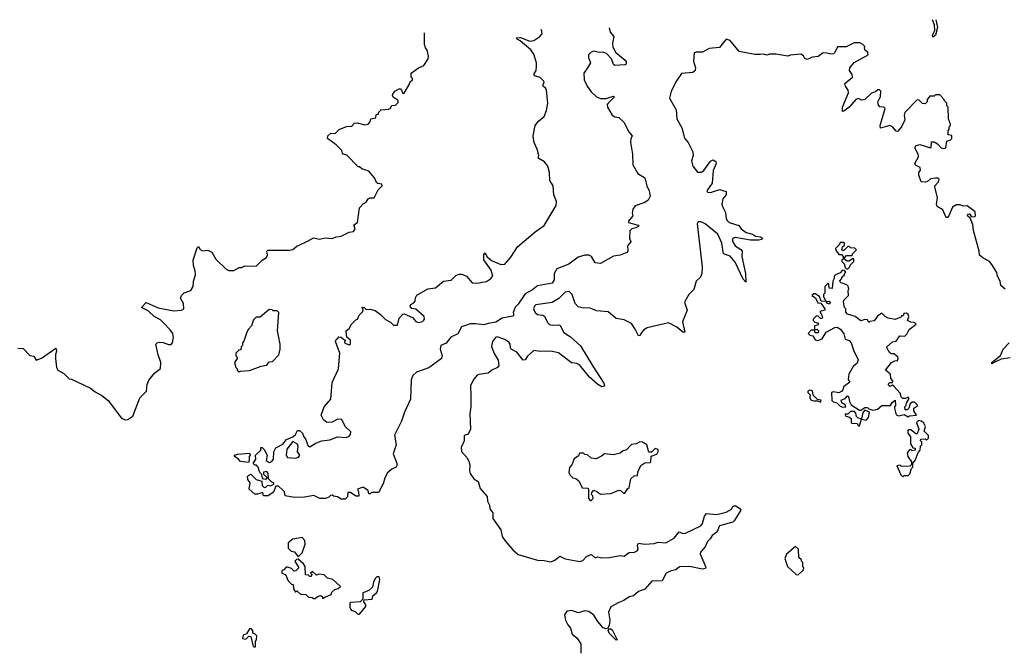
# Model space of a CAD drawing. Extents: x 2494118 to 2687960, y 757339 to 915227.
# Tile 335 of 364: x 2621728 to 2629250, y 909350 to 914154. Entities that reach past the tile are written whole.
import ezdxf

# ---------------------------------------------------------------- set-up
doc = ezdxf.new("R2010")
doc.units = 0

msp = doc.modelspace()

# ---------------------------------------------------------------- linework, layer by layer
at = {"layer": '0CON20XD'}
for points in [[(2628726.1, 914153.8), (2628738.9, 914095), (2628725.6, 914035), (2628705, 914020.8), (2628700.9, 914035), (2628718.3, 914071.7), (2628716.2, 914115), (2628702.5, 914153.1)], [(2626231.7, 914092.7), (2626238.4, 914058.4), (2626267.1, 914025), (2626255.6, 913975), (2626258.9, 913945), (2626282.4, 913902.4), (2626354, 913845), (2626361.2, 913835), (2626362.5, 913815), (2626350.7, 913809.3), (2626275, 913803.8), (2626265, 913812.5), (2626248.6, 913855), (2626210, 913895), (2626185, 913905.8), (2626155, 913904.2), (2626115, 913913.3), (2626095, 913904.6), (2626074.6, 913885), (2626073.2, 913865), (2626089.2, 913825), (2626065, 913785.8), (2626038.2, 913745), (2626040, 913695), (2626062.5, 913645), (2626093.1, 913603.1), (2626134.7, 913564.7), (2626165, 913550.8), (2626205, 913550.4), (2626265, 913570), (2626272.5, 913565), (2626223.1, 913515), (2626217.1, 913505), (2626218, 913485), (2626254, 913425), (2626275, 913411.2), (2626305, 913406), (2626345, 913369.2), (2626378.3, 913298.3), (2626408, 913265), (2626396.5, 913243.5), (2626393.4, 913216.6), (2626409.7, 913125), (2626413.4, 913043.4), (2626449.2, 912979.2), (2626503.8, 912945), (2626518.9, 912885), (2626537.9, 912845), (2626544.5, 912805), (2626529.1, 912775), (2626505, 912757.9), (2626429.3, 912730.7), (2626411.2, 912705), (2626406.7, 912675), (2626412.5, 912655), (2626380, 912615), (2626380, 912605), (2626453, 912583), (2626457.5, 912575), (2626433.9, 912563.9), (2626405, 912556.7), (2626389.5, 912540.5), (2626386, 912485), (2626395.8, 912455), (2626371.2, 912425), (2626373.8, 912385), (2626366.4, 912373.6), (2626315, 912353.5), (2626265, 912345.5), (2626165, 912290.4), (2626124.6, 912294.6), (2626095.6, 912345), (2626075, 912354.6), (2626045, 912354), (2625995, 912340), (2625922.2, 912285), (2625831.2, 912248.8), (2625811.2, 912215), (2625810.9, 912165), (2625795, 912140.4), (2625685, 912120.7), (2625645, 912089.7), (2625590.4, 912059.6), (2625535, 911980.6), (2625512.2, 911957.8), (2625497.5, 911915), (2625502.5, 911895), (2625495, 911887.5), (2625415, 911872.7), (2625365, 911841.9), (2625306.7, 911833.3), (2625275, 911820.9), (2625211.4, 911828.6), (2625171.4, 911828.6), (2625104.3, 911805.7), (2625075, 911753.8), (2625022.7, 911727.3), (2624985, 911682), (2624945.7, 911664.3), (2624939.5, 911635), (2624954.5, 911585), (2624950, 911565), (2624855, 911493.1), (2624759.3, 911460.7), (2624731.2, 911435), (2624718.3, 911401.7), (2624714.2, 911255), (2624666.9, 911155), (2624645.6, 911085), (2624590.7, 910979.3), (2624603.8, 910905), (2624581.2, 910835), (2624610, 910765), (2624608.8, 910745), (2624603.3, 910735), (2624570.8, 910719.2), (2624538.8, 910691.2), (2624518.3, 910651.7), (2624505, 910607.5), (2624468.3, 910541.7), (2624415, 910540), (2624405, 910530), (2624395, 910530), (2624390, 910555), (2624355, 910580), (2624345, 910580), (2624310, 910565), (2624317.5, 910545), (2624318.3, 910511.7), (2624295, 910513.3), (2624255, 910540), (2624235, 910540), (2624231.7, 910508.3), (2624215, 910490), (2624185, 910490), (2624157, 910507), (2624125, 910512.5), (2624115, 910520), (2624101.7, 910518.3), (2624090, 910505), (2624063.6, 910493.6), (2624020, 910495), (2623975, 910518.8), (2623905, 910504), (2623825, 910501.2), (2623757.5, 910515), (2623750, 910545), (2623739.5, 910559.5), (2623705, 910590), (2623685, 910590), (2623666.1, 910543.9), (2623625.8, 910514.2), (2623590, 910515), (2623585, 910540), (2623545, 910527.5), (2623525, 910527.5), (2623480, 910565), (2623490, 910615), (2623470.7, 910640.7), (2623468.3, 910661.7), (2623475, 910670), (2623495, 910680), (2623535, 910640), (2623578.3, 910628.3), (2623580, 910595), (2623595, 910580), (2623608.3, 910581.7), (2623623, 910597), (2623645, 910592.5), (2623670, 910605), (2623670, 910615), (2623655, 910620), (2623630, 910645), (2623627, 910687), (2623615, 910700), (2623590, 910695), (2623591.7, 910681.7), (2623620, 910655), (2623605, 910640), (2623591.7, 910641.7), (2623583, 910653), (2623578.3, 910678.3), (2623563, 910693), (2623550, 910735), (2623538.3, 910748.3), (2623525, 910750), (2623511.7, 910761.7), (2623532.5, 910795), (2623530, 910825), (2623570, 910865), (2623570, 910885), (2623580, 910885), (2623595, 910870), (2623617.5, 910825), (2623610, 910785), (2623635, 910770), (2623655, 910777.5), (2623667.5, 910795), (2623669.5, 910850.5), (2623685, 910881.2), (2623739.3, 910910.7), (2623767.5, 910945), (2623815, 910966.7), (2623836.2, 910983.8), (2623850, 911015), (2623865, 911013.3), (2623888.8, 910995), (2623900, 910965), (2623915, 910946.7), (2623930, 910900), (2623945, 910888.8), (2623986.2, 910915), (2624034.7, 910935.3), (2624097.6, 910942.4), (2624155, 910966.5), (2624225, 910961.4), (2624245, 910971.4), (2624255.7, 910985), (2624256.7, 911005), (2624214.4, 911045), (2624189.4, 911099.4), (2624155, 911101.4), (2624115, 911078.6), (2624075, 911075.8), (2624049.2, 911095), (2624032.4, 911132.4), (2624055, 911195.8), (2624105.5, 911254.5), (2624115, 911382.5), (2624163.1, 911485), (2624174.3, 911605), (2624140, 911695), (2624145, 911710), (2624159.3, 911720.7), (2624165, 911730), (2624185, 911727.5), (2624205, 911710), (2624218.3, 911708.3), (2624210, 911695), (2624211.7, 911681.7), (2624245, 911670), (2624255, 911677.5), (2624256.2, 911705), (2624228.3, 911728.3), (2624222.5, 911775), (2624246.4, 911793.6), (2624263.9, 911826.1), (2624295, 911860), (2624310, 911865), (2624322.5, 911895), (2624350, 911925), (2624351.7, 911941.7), (2624343, 911957), (2624360, 911955), (2624375, 911940), (2624405, 911942.5), (2624445, 911930.8), (2624485, 911902), (2624522, 911862), (2624561.3, 911841.3), (2624585, 911818.8), (2624615, 911820), (2624625.9, 911874.1), (2624655, 911903.8), (2624664.3, 911905.7), (2624728.6, 911878.6), (2624755, 911846.7), (2624775, 911840), (2624805, 911847.5), (2624815, 911857.5), (2624820, 911865), (2624817.5, 911885), (2624755, 911942.5), (2624725, 911946.7), (2624713.3, 911955), (2624711.2, 911965), (2624715, 911976.2), (2624740, 911990), (2624748.3, 912001.7), (2624750.7, 912029.3), (2624761.4, 912048.6), (2624845, 912096.2), (2624905.7, 912104.3), (2624965.6, 912154.4), (2625025, 912163.1), (2625060.7, 912199.3), (2625085, 912209.6), (2625105, 912209.2), (2625142.5, 912195), (2625185, 912142.2), (2625220.3, 912139.7), (2625295, 912152.5), (2625325, 912172.9), (2625343.1, 912195), (2625330.3, 912240.3), (2625275, 912317.5), (2625275, 912360), (2625285, 912372.5), (2625296, 912345), (2625332.7, 912312.7), (2625405, 912282.2), (2625435, 912286.4), (2625480.7, 912339.3), (2625532.1, 912417.9), (2625665, 912531.5), (2625735, 912580.5), (2625826.1, 912733.9), (2625829.1, 912765), (2625809.2, 912815), (2625803.5, 912885), (2625778.8, 912925), (2625776.1, 912985), (2625761.8, 913035), (2625737.6, 913067.6), (2625690, 913095), (2625693.8, 913115), (2625682.1, 913165), (2625657.5, 913215), (2625652.9, 913242.9), (2625650.8, 913265), (2625665.6, 913345), (2625690.9, 913379.1), (2625735, 913414.3), (2625751.4, 913458.6), (2625763.9, 913515), (2625751.8, 913615), (2625747.3, 913627.3), (2625726.2, 913645), (2625724, 913655), (2625735.8, 913675), (2625731.9, 913685), (2625705, 913712.5), (2625663.3, 913725), (2625656, 913735), (2625673.3, 913765), (2625677.1, 913795), (2625675.5, 913825), (2625655, 913891.4), (2625632.2, 913922.3), (2625552.2, 913992.2), (2625528, 914005), (2625522.5, 914015), (2625555, 914017.3), (2625625, 913989.5), (2625655, 913993.5), (2625702.9, 914025), (2625720.6, 914045), (2625717.8, 914065), (2625711.3, 914078.5)], [(2623912.5, 912452.5), (2623975, 912486.7), (2624015, 912476.7), (2624065, 912486.7), (2624115, 912481.2), (2624145, 912493.8), (2624185, 912500), (2624245, 912528.8), (2624277.5, 912535), (2624290, 912555), (2624280, 912585), (2624310, 912605), (2624323, 912717), (2624355, 912750), (2624375, 912760), (2624390, 912785), (2624405, 912792.5), (2624435, 912792.5), (2624466.4, 912853.6), (2624496.7, 912885), (2624495, 912897.5), (2624463, 912903), (2624455, 912910), (2624437.5, 912945), (2624396.4, 912996.4), (2624343, 913013), (2624325, 913030), (2624315, 913030), (2624228.3, 913118.3), (2624200, 913125), (2624193, 913133), (2624190, 913155), (2624146.4, 913196.4), (2624080, 913245), (2624082.5, 913265), (2624105, 913287.5), (2624137, 913283), (2624170, 913315), (2624223.6, 913336.4), (2624265, 913340), (2624286.1, 913363.9), (2624306.2, 913366.2), (2624365, 913350), (2624390, 913355), (2624406.7, 913373.3), (2624410, 913395), (2624450, 913405), (2624451.7, 913428.3), (2624468.3, 913431.7), (2624470, 913445), (2624490, 913465), (2624545, 913470), (2624557.5, 913475), (2624571.7, 913498.3), (2624599.3, 913500.7), (2624618.3, 913521.7), (2624620, 913535), (2624582, 913562), (2624576.7, 913575), (2624580, 913585), (2624595, 913606.7), (2624626.4, 913626.4), (2624636.2, 913626.2), (2624646.1, 913616.1), (2624655, 913590), (2624665, 913592.5), (2624707.5, 913665), (2624711.7, 913678.3), (2624730, 913695), (2624730, 913705), (2624720, 913715), (2624720, 913745), (2624773.9, 913786.1), (2624816.4, 913803.6), (2624847.5, 913855), (2624850, 913875), (2624841.7, 913921.7), (2624828.3, 913938.3), (2624820, 913965), (2624820, 914052.2)], [(2629257.5, 912095), (2629223, 912123), (2629217.5, 912155), (2629197.5, 912195), (2629191.7, 912221.7), (2629153.6, 912283.6), (2629136.4, 912306.4), (2629085, 912333.3), (2629060, 912355), (2629058.8, 912385), (2629013.9, 912543.9), (2629009.3, 912589.3), (2628988.3, 912638.3), (2628970, 912655), (2628971.7, 912668.3), (2628985, 912670), (2628998.3, 912648.3), (2629025, 912650), (2629030, 912655), (2629027.5, 912685), (2628965, 912732.5), (2628935, 912727.5), (2628911.7, 912738.3), (2628885, 912740), (2628855, 912720), (2628825.8, 912654.2), (2628815, 912643.3), (2628805, 912642.5), (2628780.6, 912700.6), (2628735.8, 912725.8), (2628732.5, 912745), (2628740.6, 912795), (2628718, 912875), (2628720, 912885), (2628746.7, 912915), (2628752.5, 912935), (2628745, 912942.5), (2628725, 912943.8), (2628685, 912937.5), (2628662.9, 912917.1), (2628645, 912911.4), (2628614.2, 912914.2), (2628596.7, 912965), (2628597.5, 912985), (2628608.8, 913005), (2628606.7, 913025), (2628572.7, 913042.7), (2628566, 913055), (2628594, 913105), (2628591.2, 913125), (2628567.5, 913175), (2628577, 913193), (2628605, 913201.2), (2628686.2, 913173.8), (2628691.7, 913178.3), (2628695, 913220), (2628715, 913220), (2628740, 913205), (2628767.5, 913175), (2628785, 913168.8), (2628802.5, 913175), (2628810, 913225), (2628837, 913233), (2628850, 913245), (2628848.3, 913268.3), (2628820, 913275), (2628820, 913305), (2628830, 913315), (2628830, 913335), (2628840, 913345), (2628840, 913355), (2628822.5, 913395), (2628820, 913485), (2628810, 913495), (2628810, 913515), (2628790, 913535), (2628790, 913545), (2628758.3, 913578.3), (2628725, 913580), (2628715, 913570), (2628681.7, 913568.3), (2628660, 913545), (2628660, 913525), (2628645, 913510), (2628625, 913512.5), (2628599.3, 913539.3), (2628585, 913542.5), (2628488.8, 913445), (2628484.2, 913425), (2628490.5, 913389.5), (2628465.7, 913334.3), (2628435, 913300), (2628422.7, 913302.7), (2628396.2, 913335), (2628375, 913345.7), (2628303.3, 913325), (2628302.9, 913345), (2628338.8, 913475), (2628330, 913485), (2628298.8, 913488.8), (2628289.5, 913499.5), (2628283.8, 913525), (2628292.5, 913542.5), (2628303.3, 913565), (2628306.7, 913606.7), (2628297, 913617), (2628285, 913617.5), (2628265, 913602.5), (2628235, 913592.5), (2628185, 913543.8), (2628159.3, 913539.3), (2628135, 913551.2), (2628115, 913544.2), (2628065, 913485.6), (2628025, 913454.2), (2628012.7, 913452.7), (2628014.4, 913485), (2628060.5, 913595), (2628057.8, 913615), (2628036, 913645), (2628031.2, 913665), (2628090, 913715), (2628088.8, 913735), (2628066.7, 913765), (2628068.8, 913785), (2628102.7, 913827.3), (2628210, 913885), (2628207.5, 913905), (2628188.3, 913918.3), (2628182.5, 913935), (2628185, 913950), (2628170, 913965), (2628145.8, 913975.8), (2628103.9, 913976.1), (2628043, 913947), (2627975, 913947.5), (2627956.1, 913903.9), (2627945, 913893.3), (2627925, 913890), (2627895, 913899.2), (2627865, 913900), (2627828, 913872), (2627785, 913866.2), (2627745, 913848.8), (2627726.1, 913856.1), (2627715, 913876.7), (2627695, 913890), (2627615, 913883.3), (2627595, 913873.8), (2627505, 913891.2), (2627455, 913890), (2627435, 913883.8), (2627410.7, 913890.7), (2627385, 913888.8), (2627345, 913886.7), (2627225, 913910), (2627156.7, 913995), (2627125, 914003.8), (2627075, 913940), (2626995, 913934), (2626945, 913906.7), (2626895, 913906.7), (2626880.7, 913899.3), (2626876.4, 913836.4), (2626890, 913785), (2626887.5, 913765), (2626869.3, 913750.7), (2626785, 913742.5), (2626741.5, 913678.5), (2626703.9, 913605), (2626692.7, 913555), (2626742.9, 913465), (2626747.9, 913395), (2626786.7, 913326.7), (2626807.6, 913247.6), (2626834, 913215), (2626871.2, 913145), (2626873.8, 913115), (2626860, 913075), (2626870, 913035), (2626905, 912988.8), (2626935, 912988.1), (2626955, 913001.4), (2627005, 913072.5), (2627025, 913083.1), (2627045, 913070), (2627047.8, 913055), (2627025, 913002.5), (2627018, 912905), (2626976.7, 912845), (2626982.5, 912835), (2627005, 912832), (2627075, 912855.6), (2627125, 912840), (2627125.4, 912815), (2627100.5, 912785), (2627092.9, 912742.9), (2627096.2, 912725), (2627120.3, 912680.3), (2627125.7, 912635.7), (2627135.5, 912615.5), (2627148.8, 912605), (2627221.5, 912581.5), (2627238.9, 912555), (2627278.3, 912528.3), (2627325.1, 912515.1), (2627348.8, 912498.8), (2627386.7, 912495), (2627404, 912485), (2627398, 912475), (2627375, 912469.1), (2627311.4, 912468.6), (2627195, 912489.6), (2627177.5, 912485), (2627171.8, 912475), (2627175.4, 912455), (2627195, 912426.5), (2627237.8, 912397.8), (2627247.1, 912385), (2627245.4, 912345), (2627272.9, 912215), (2627275, 912148.8), (2627255, 912172), (2627195, 912301.8), (2627155, 912346.2), (2627105.3, 912365.3), (2627092.9, 912445), (2627061.5, 912515), (2626965, 912593.1), (2626935, 912609.6), (2626910.7, 912609.3), (2626902.5, 912595), (2626942, 912265), (2626940, 912215), (2626930, 912185), (2626896.7, 912155), (2626878.3, 912091.7), (2626840, 912055), (2626806.2, 911995), (2626826.2, 911935), (2626791.1, 911845), (2626810, 911765), (2626795, 911766.2), (2626749.2, 911805), (2626685, 911838), (2626521.2, 911798.8), (2626495.8, 911784.2), (2626482, 911765), (2626465, 911740), (2626455, 911736.7), (2626430, 911790), (2626401.7, 911831.7), (2626345, 911861.1), (2626285, 911869.2), (2626225, 911922.5), (2626135, 911930), (2626085, 911950.5), (2626025, 911951.5), (2625995, 911958.9), (2625972.5, 911985), (2625948.9, 912055), (2625925, 912075.5), (2625895, 912072.7), (2625847, 912023), (2625795, 911992.9), (2625671.2, 911975), (2625660, 911965), (2625652.5, 911945), (2625666, 911915), (2625685, 911901.4), (2625725, 911895.6), (2625737.3, 911887.3), (2625759.8, 911839.8), (2625774.6, 911824.6), (2625795, 911819.5), (2625845, 911822.7), (2625857.1, 911817.1), (2625885, 911762.9), (2625935, 911730.8), (2626011.3, 911661.3), (2626106.2, 911506.2), (2626191.5, 911375), (2626195.5, 911354.5), (2626175, 911348.8), (2626145, 911365.4), (2626081.4, 911421.4), (2626004.4, 911515), (2625985, 911526.2), (2625942.4, 911532.4), (2625845, 911608.9), (2625785, 911621.5), (2625705, 911617.8), (2625655, 911626.2), (2625608.3, 911581.7), (2625590, 911555), (2625575, 911552.5), (2625525, 911613.3), (2625484, 911635), (2625477.5, 911645), (2625476, 911675), (2625465, 911690), (2625435, 911710), (2625375, 911730), (2625364.1, 911725.9), (2625340, 911695), (2625333.6, 911656.4), (2625352.8, 911602.8), (2625383.2, 911553.2), (2625389.5, 911510.5), (2625377.5, 911495), (2625335, 911476.7), (2625307.9, 911452.1), (2625235, 911443.3), (2625223.3, 911436.7), (2625193.8, 911405), (2625173.2, 911355), (2625175.6, 911285)], [(2621713, 911643), (2621755, 911640), (2621805, 911587.5), (2621835, 911582.5), (2621855, 911552.5), (2621895, 911566.2), (2622005, 911642.5), (2622008.3, 911621.7), (2622001.2, 911595), (2622002.5, 911565), (2622009.2, 911495), (2622020, 911475), (2622065, 911450), (2622105, 911410), (2622125, 911406.7), (2622268.3, 911338.3), (2622305, 911308.8), (2622355, 911282), (2622405, 911244), (2622505, 911108.1), (2622534.2, 911095.8), (2622555, 911097.5), (2622592.5, 911125), (2622646.2, 911265), (2622698, 911315), (2622701.2, 911365), (2622715, 911400), (2622760, 911455), (2622803, 911487), (2622806.9, 911535), (2622786.1, 911593.9), (2622768.8, 911675), (2622777.5, 911685), (2622795, 911690), (2622825, 911687.1), (2622865, 911671.2), (2622885, 911671.2), (2622895.7, 911684.3), (2622903.8, 911725), (2622898, 911755), (2622878.9, 911785), (2622829.4, 911835), (2622805, 911860), (2622755.8, 911885), (2622710, 911930), (2622657.5, 911955), (2622695, 911992.5), (2622785, 911953.1), (2622905, 911930), (2622965, 911934), (2622983.3, 911945), (2622980, 911985), (2622956.2, 912025), (2622963.8, 912045), (2622984.2, 912065.8), (2623036.3, 912083.7), (2623052.9, 912115), (2623056, 912155), (2623070, 912205), (2623069.4, 912235), (2623056.9, 912275), (2623052.9, 912315), (2623085, 912410), (2623095, 912420), (2623107, 912397), (2623125, 912387.5), (2623165, 912393.3), (2623196.4, 912376.4), (2623227.5, 912325), (2623305, 912247.5), (2623325, 912237.5), (2623365, 912237.5), (2623405, 912260), (2623425, 912260), (2623448.3, 912271.7), (2623535, 912270), (2623580, 912315), (2623613, 912337), (2623622.5, 912355), (2623616.7, 912385), (2623625, 912393.3), (2623788.3, 912391.7), (2623815, 912397.5), (2623845, 912422.5), (2623912.5, 912452.5)], [(2628055, 912250), (2628070, 912265), (2628071.7, 912278.3), (2628100, 912305), (2628100, 912325), (2628095, 912330), (2628061.7, 912308.3), (2628048.3, 912308.3), (2628031.7, 912321.7), (2628030, 912335), (2628045, 912352.5), (2628088.3, 912351.7), (2628090, 912365), (2628120, 912395), (2628107, 912407), (2628075, 912410), (2628065, 912420), (2628055, 912420), (2628025, 912390), (2628015, 912390), (2628010, 912395), (2628013, 912417), (2628028.3, 912431.7), (2628030, 912445), (2628025, 912450), (2627995, 912450), (2627990, 912435), (2627960, 912405), (2627963, 912393), (2627985, 912360), (2628005, 912360), (2628020, 912345), (2628020, 912325), (2628010, 912315), (2628010, 912305), (2628030, 912285), (2628031.7, 912261.7), (2628045, 912250), (2628055, 912250)], [(2628515, 911120), (2628525, 911127.5), (2628578.3, 911131.7), (2628560, 911165), (2628560, 911185), (2628590, 911205), (2628565, 911230), (2628545, 911230), (2628531.7, 911218.3), (2628520, 911185), (2628507, 911173), (2628491.7, 911171.7), (2628490, 911195), (2628500, 911205), (2628503, 911227), (2628520, 911255), (2628520, 911265), (2628515, 911270), (2628495, 911260), (2628475, 911260), (2628463, 911273), (2628455, 911300), (2628405, 911352.5), (2628395, 911360), (2628375, 911350), (2628365, 911360), (2628365, 911370), (2628375, 911380), (2628395, 911380), (2628397.5, 911395), (2628383, 911413), (2628380, 911445), (2628342.5, 911475), (2628387, 911533), (2628413, 911547), (2628435, 911550), (2628440, 911565), (2628436.4, 911576.4), (2628405, 911600), (2628385, 911600), (2628371.7, 911611.7), (2628352.5, 911645), (2628352.5, 911655), (2628395, 911692.5), (2628425, 911697.5), (2628452.5, 911737.5), (2628490, 911735), (2628505, 911750), (2628523.6, 911786.4), (2628577, 911827), (2628565, 911840), (2628535, 911842.5), (2628510, 911855), (2628520, 911885), (2628515, 911900), (2628501.7, 911911.7), (2628481.7, 911908.3), (2628478.3, 911891.7), (2628465, 911890), (2628458.3, 911881.7), (2628415, 911862.5), (2628363, 911873), (2628340, 911885), (2628315, 911910), (2628280.7, 911889.3), (2628255, 911852.5), (2628222.5, 911847.5), (2628215, 911840), (2628205, 911860), (2628185, 911862.5), (2628155, 911852.5), (2628110, 911885), (2628053, 911903), (2628038.3, 911918.3), (2628040, 911945), (2628030, 911955), (2628022.5, 911995), (2628025, 912010), (2628060, 912045), (2628057.5, 912085), (2628062.5, 912095), (2628057, 912117), (2628047.5, 912127.5), (2628003, 912143), (2627990, 912155), (2628010, 912175), (2628010, 912185), (2628030, 912205), (2628030, 912215), (2628040, 912225), (2628028.3, 912238.3), (2628015, 912240), (2627995, 912220), (2627960, 912205), (2627950, 912195), (2627950, 912175), (2627940, 912155), (2627935, 912100), (2627911.7, 912101.7), (2627910, 912135), (2627905, 912140), (2627880, 912115), (2627880, 912065), (2627870, 912055), (2627870, 912035), (2627890, 912000), (2627911.7, 912001.7), (2627920, 911995), (2627915, 911980), (2627900, 911985), (2627890, 912000), (2627851.7, 912001.7), (2627838.3, 912038.3), (2627805, 912060), (2627795, 912060), (2627780, 912045), (2627808.3, 912028.3), (2627825, 911990), (2627848.3, 911988.3), (2627880, 911945), (2627880, 911935), (2627840, 911925), (2627857, 911897), (2627860, 911875), (2627855, 911870), (2627845, 911870), (2627827, 911887), (2627815, 911890), (2627790, 911865), (2627790, 911855), (2627801.7, 911841.7), (2627830, 911835), (2627825, 911820), (2627800, 911815), (2627800, 911780), (2627818.3, 911788.3), (2627830, 911775), (2627828.3, 911761.7), (2627805, 911760), (2627800, 911780), (2627775, 911780), (2627752.5, 911755), (2627765, 911742.5), (2627788.3, 911738.3), (2627805, 911707.5), (2627825, 911703.3), (2627857.5, 911715), (2627890, 911765), (2627955, 911802.5), (2627973, 911803), (2627997.7, 911787.7), (2628023.6, 911753.6), (2628035, 911713.3), (2628065, 911703.3), (2628080, 911685), (2628098.3, 911628.3), (2628132.5, 911555), (2628125, 911530), (2628095, 911502.5), (2628062.5, 911445), (2628057.5, 911405), (2628070, 911385), (2628021.7, 911348.3), (2628017.5, 911325), (2628007, 911313), (2627985, 911302.5), (2627945, 911310), (2627930, 911305), (2627933, 911243), (2627943, 911233), (2627970, 911225), (2627995, 911200), (2628017, 911193), (2628040, 911195), (2628035, 911210), (2628010, 911225), (2628002.5, 911245), (2628035, 911260), (2628051.7, 911278.3), (2628060, 911275), (2628066.4, 911236.4), (2628080.7, 911210.7), (2628145, 911170), (2628155, 911170), (2628185, 911190), (2628205, 911190), (2628215, 911180), (2628245, 911170), (2628282.5, 911177.5), (2628315, 911206.7), (2628380, 911205), (2628395, 911230), (2628417, 911247), (2628420, 911205), (2628410, 911195), (2628410, 911185), (2628423.6, 911133.6), (2628445, 911127.5), (2628485, 911137.5), (2628515, 911120)], [(2623405, 911462.5), (2623412.5, 911467.5), (2623485, 911472.5), (2623573, 911507), (2623615, 911512.5), (2623635, 911540), (2623658.3, 911541.7), (2623708.3, 911591.7), (2623717.5, 911635), (2623717.5, 911675), (2623697.5, 911775), (2623706.7, 911915), (2623695, 911930), (2623665, 911930), (2623657, 911937), (2623635, 911940), (2623565, 911880), (2623535, 911880), (2623515, 911860), (2623500, 911815), (2623475, 911790), (2623462.5, 911765), (2623441.7, 911698.3), (2623430, 911685), (2623430, 911665), (2623420, 911655), (2623418.3, 911631.7), (2623401.7, 911628.3), (2623380, 911605), (2623380, 911585), (2623390, 911575), (2623390, 911565), (2623370, 911535), (2623380, 911495), (2623390, 911485), (2623390, 911475), (2623405, 911462.5)], [(2629295, 911568.6), (2629225, 911560), (2629168.6, 911531.4), (2629153.8, 911523.8), (2629154, 911535), (2629221.7, 911588.3), (2629240, 911635), (2629286.7, 911685)], [(2625175.6, 911285), (2625175.6, 911195), (2625167.5, 911145), (2625172.5, 911025), (2625153, 910987), (2625122.5, 910975), (2625123.3, 910935), (2625100, 910885), (2625102.5, 910855), (2625145, 910807.5), (2625159.5, 910779.5), (2625167, 910753), (2625163.8, 910705), (2625168.8, 910685), (2625198.8, 910645), (2625231.2, 910625), (2625245, 910572.5), (2625299.5, 910509.5), (2625302, 910475), (2625316.7, 910445), (2625320, 910415), (2625342.5, 910385), (2625342.7, 910342.7), (2625404.2, 910254.2), (2625413.8, 910205), (2625433.8, 910175), (2625495, 910103.3), (2625536.4, 910066.4), (2625684.5, 910024.5), (2625735, 910022.2), (2625785, 910010.8), (2625815.5, 910024.5), (2625855, 910053.8), (2625894.3, 910034.3), (2626006.8, 910013.2), (2626029.7, 910020.3), (2626058.7, 910051.3), (2626085, 910064), (2626096, 910066), (2626125, 910042.5), (2626145, 910050), (2626175, 910042.5), (2626235, 910043.3), (2626315, 910060), (2626345, 910053.8), (2626385, 910081.2), (2626425, 910086), (2626444.2, 910095.8), (2626451.7, 910108.3), (2626446.7, 910135), (2626456.7, 910153.3), (2626505, 910146.2), (2626575, 910151.2), (2626605, 910161.2), (2626665, 910155.7), (2626727.9, 910192.1), (2626765, 910240), (2626795, 910226.7), (2626815, 910228.8), (2626932, 910285), (2626944.2, 910305), (2626960.9, 910359.1), (2626975, 910380), (2627055, 910373.1), (2627125, 910390), (2627165, 910414.2), (2627177.3, 910432.7), (2627195, 910441.2), (2627229.5, 910419.5), (2627236.2, 910405), (2627186.2, 910325), (2627175, 910314.2), (2627074.6, 910285.4), (2627053, 910237), (2627018.8, 910211.2), (2627004.1, 910185.9), (2626982.5, 910165), (2626963.8, 910125), (2626930, 910085), (2626927.5, 910072.5), (2626967.1, 909975), (2626970, 909965), (2626965, 909958.8), (2626945, 909955.8), (2626845, 909974.4), (2626768.3, 909971.7), (2626740.3, 909949.7), (2626705, 909942.5), (2626666.7, 909925), (2626637.5, 909865), (2626556.4, 909863.6), (2626505, 909802), (2626455, 909783.8), (2626418.3, 909751.7), (2626385, 909743.8), (2626342.5, 909715), (2626305, 909701.2), (2626245, 909666.7), (2626225.8, 909625), (2626236.4, 909565), (2626232.5, 909525), (2626219.3, 909500.7), (2626205, 909499.2), (2626185, 909507.5), (2626144.2, 909555), (2626115, 909604.2), (2626075, 909631.2), (2626045, 909636.7), (2625995, 909621.2), (2625945, 909639.2), (2625907.5, 909635), (2625890, 909605), (2625898, 909565), (2625915, 909528.8), (2625935.7, 909505), (2625948, 909458), (2625985, 909430), (2626013.8, 909385), (2626013.8, 909313.8)], [(2627845, 911230), (2627850, 911245), (2627821.7, 911251.7), (2627790, 911285), (2627785, 911317.5), (2627765, 911322.5), (2627750, 911315), (2627750, 911305), (2627767.5, 911287.5), (2627763.3, 911265), (2627775, 911247.5), (2627795, 911240), (2627825, 911240), (2627845, 911230)], [(2628145, 911050), (2628160, 911100), (2628130.7, 911110.7), (2628121.2, 911121.2), (2628117, 911147), (2628105, 911160), (2628075, 911160), (2628055, 911140), (2628035, 911140), (2628033, 911133), (2628040, 911125), (2628066.7, 911116.7), (2628080, 911105), (2628080, 911075), (2628085, 911070), (2628127, 911067), (2628135, 911050), (2628145, 911050)], [(2628195, 911092.5), (2628212.5, 911115), (2628220, 911155), (2628185, 911170), (2628168.3, 911151.7), (2628160, 911100), (2628195, 911092.5)], [(2628475, 910660), (2628485, 910670), (2628515, 910670), (2628527, 910683), (2628540, 910725), (2628550, 910735), (2628550, 910765), (2628570, 910785), (2628592.5, 910847.5), (2628607, 910863), (2628610, 910895), (2628620, 910905), (2628620, 910925), (2628610, 910935), (2628611.7, 910948.3), (2628645, 910950), (2628655, 910940), (2628670, 910955), (2628670, 910975), (2628638.3, 911008.3), (2628647.5, 911045), (2628635, 911070), (2628617, 911087), (2628595, 911090), (2628580, 911075), (2628597.5, 911025), (2628585, 910990), (2628575, 910990), (2628535, 911020), (2628515, 911020), (2628512.5, 911015), (2628512.5, 910995), (2628532.5, 910965), (2628533.6, 910913.6), (2628551.7, 910881.7), (2628568.3, 910878.3), (2628570, 910865), (2628545, 910860), (2628535, 910870), (2628525, 910867.5), (2628507.5, 910845), (2628513.3, 910815), (2628540, 910775), (2628540, 910755), (2628528.3, 910741.7), (2628465, 910740), (2628455, 910750), (2628430, 910745), (2628460, 910675), (2628475, 910660)], [(2623835, 910804), (2623858.8, 910811.2), (2623867.5, 910825), (2623851.7, 910851.7), (2623856.2, 910895), (2623850.7, 910910.7), (2623815, 910930), (2623768.3, 910871.7), (2623763.3, 910825), (2623775, 910807.5), (2623835, 910804)], [(2626095, 910480), (2626110, 910495), (2626107.5, 910515), (2626097.5, 910525), (2626098.3, 910541.7), (2626115, 910557.5), (2626138.3, 910548.3), (2626165, 910527.5), (2626245, 910532.5), (2626305, 910557.5), (2626317, 910557), (2626340, 910535), (2626350, 910535), (2626370.7, 910569.3), (2626385, 910580), (2626397.5, 910645), (2626423, 910667), (2626448.3, 910671.7), (2626450, 910695), (2626473.6, 910746.4), (2626503, 910767), (2626545, 910770), (2626550, 910775), (2626551.7, 910818.3), (2626596.7, 910833.3), (2626606.7, 910855), (2626605, 910870), (2626583, 910877), (2626555, 910850), (2626535, 910850), (2626520, 910905), (2626486.4, 910926.4), (2626465, 910926.7), (2626437, 910913), (2626401.7, 910908.3), (2626363, 910867), (2626333, 910857), (2626315, 910842.5), (2626265, 910827.5), (2626195, 910836.7), (2626172.5, 910817.5), (2626131.7, 910798.3), (2626093, 910803), (2626065, 910827.5), (2626045, 910830), (2626035, 910840), (2626005, 910840), (2625998.3, 910821.7), (2625963.3, 910796.7), (2625947, 910753), (2625928.3, 910731.7), (2625922.5, 910692.5), (2625930, 910675), (2625955, 910652.5), (2625977, 910647), (2625998.8, 910628.8), (2626025, 910577.5), (2626067.5, 910575), (2626072.5, 910565), (2626072.5, 910495), (2626085, 910480), (2626095, 910480)], [(2623475, 910770), (2623415, 910777.5), (2623398, 910798), (2623370, 910815), (2623370, 910825), (2623395, 910832.5), (2623485, 910840), (2623490, 910825), (2623480, 910815), (2623482.5, 910785), (2623475, 910770)], [(2623855, 910050), (2623885, 910080), (2623910, 910145), (2623907.5, 910175), (2623886.1, 910196.1), (2623815, 910183.3), (2623780, 910155), (2623780, 910115), (2623803, 910093), (2623828.3, 910088.3), (2623855, 910050)], [(2627675, 909912.5), (2627715, 909950), (2627717.5, 909965), (2627710, 909975), (2627710, 910005), (2627700, 910015), (2627700, 910025), (2627680, 910045), (2627677, 910107), (2627655, 910127.5), (2627585, 910070), (2627573, 910037), (2627592.5, 909975), (2627660, 909915), (2627675, 909912.5)], [(2624045, 909730), (2624058.3, 909741.7), (2624108.3, 909761.7), (2624111.7, 909778.3), (2624135, 909800), (2624161.7, 909808.3), (2624178.3, 909821.7), (2624120, 909875), (2624080, 909885), (2624055, 909912.5), (2624015, 909917.5), (2623995, 909910), (2623965, 909937.5), (2623950, 909925), (2623960, 909915), (2623955, 909900), (2623945, 909900), (2623935, 909910), (2623911.7, 909911.7), (2623910, 909975), (2623896.4, 909996.4), (2623855, 910030), (2623841.7, 910028.3), (2623830, 910015), (2623860, 909965), (2623838.3, 909941.7), (2623825, 909940), (2623805, 909960), (2623775, 909970), (2623765, 909970), (2623745, 909950), (2623730, 909945), (2623730, 909925), (2623760, 909915), (2623780, 909865), (2623805, 909840), (2623818.3, 909838.3), (2623820, 909805), (2623835, 909780), (2623845, 909790), (2623873, 909763), (2623915, 909760), (2623935, 909740), (2623961.7, 909738.3), (2623975, 909730), (2623985, 909730), (2624003.3, 909746.7), (2624025, 909752.5), (2624040, 909745), (2624045, 909730)], [(2624325, 909610), (2624371.7, 909668.3), (2624371.7, 909681.7), (2624357.5, 909705), (2624360, 909720), (2624420, 909725), (2624425, 909750), (2624455, 909773.3), (2624461.2, 909785), (2624480, 909875), (2624475, 909896), (2624457.5, 909895), (2624445, 909882.5), (2624431.2, 909855), (2624423.3, 909816.7), (2624395, 909792.5), (2624350, 909775), (2624350, 909725), (2624330, 909705), (2624255, 909700), (2624250, 909695), (2624250, 909665), (2624261.7, 909641.7), (2624291.7, 909631.7), (2624311.7, 909611.7), (2624325, 909610)], [(2623525, 909360), (2623530, 909365), (2623530, 909405), (2623537.5, 909415), (2623540, 909445), (2623525, 909460), (2623510, 909465), (2623510, 909485), (2623498.3, 909498.3), (2623485, 909500), (2623460, 909460), (2623435, 909450), (2623430, 909425), (2623455, 909420), (2623478.3, 909441.7), (2623495, 909440), (2623513, 909363), (2623525, 909360)], [(2626285, 909411.2), (2626230.8, 909465), (2626223.6, 909486.4), (2626230.7, 909499.3), (2626245, 909500), (2626255, 909491.2), (2626292.5, 909415), (2626285, 909411.2)]]:
    msp.add_lwpolyline(points, dxfattribs=at)

doc.saveas('drawing.dxf')
